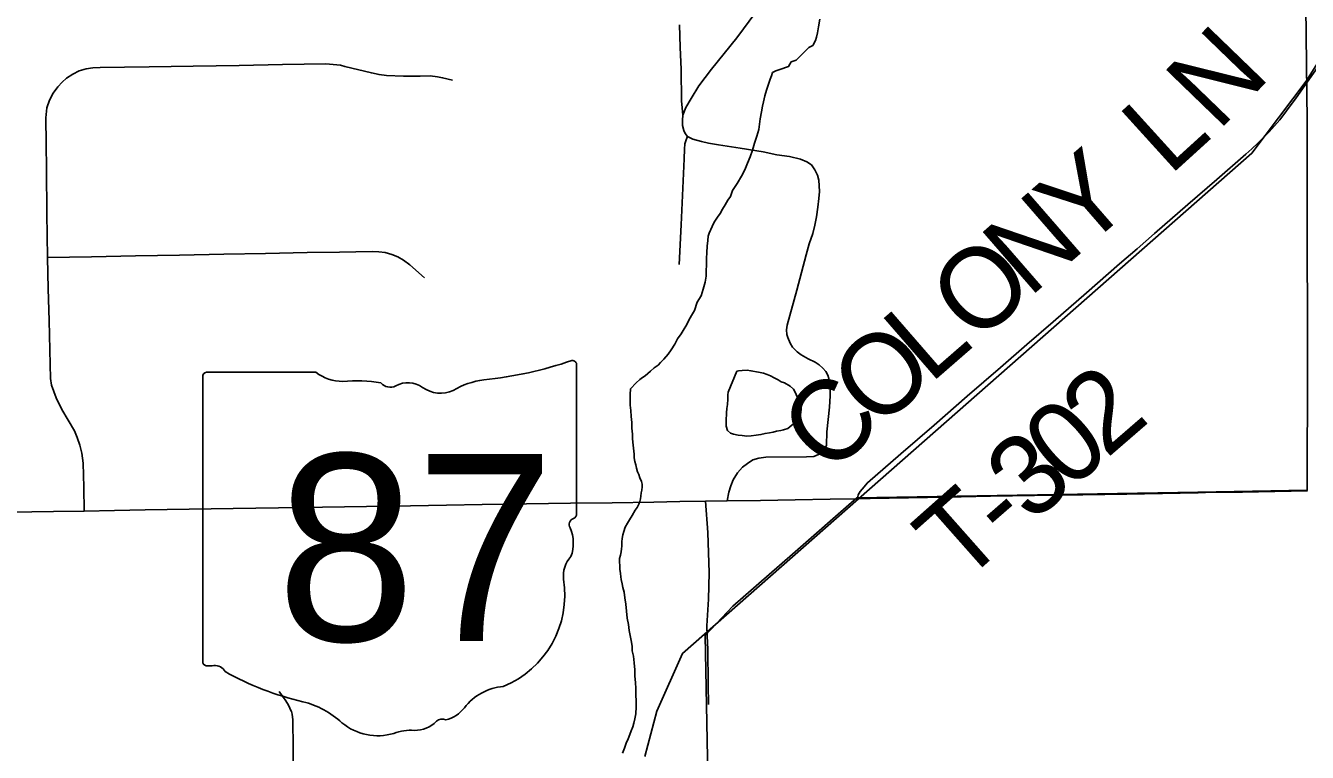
# Model space of a CAD drawing. Extents: x 103424 to 290657, y 38711 to 110967.
# Drawn here: x 214251.1467 to 214251.5988, y 40210.2955 to 40210.5516 of the extents above; entities that cross this region are included whole.
import ezdxf

# ---------------------------------------------------------------- set-up
doc = ezdxf.new("R2010")
doc.units = 0
for name, color, linetype in [('GM_X_Corporation', 7, 'Continuous'), ('GM_X_Minor_Lake', 7, 'Continuous'), ('GM_X_Minor_River', 7, 'Continuous'), ('GM_X_Rail_Line', 7, 'Continuous'), ('GM_X_State_Location', 7, 'Continuous'), ('GM_X_State_Route', 7, 'Continuous'), ('GM_X_State_Shield', 7, 'Continuous'), ('GM_X_Township_Road', 7, 'Continuous'), ('GM_X_Township_Road_Text', 7, 'Continuous')]:
    doc.layers.add(name, color=color, linetype=linetype)

msp = doc.modelspace()

# ---------------------------------------------------------------- linework, layer by layer
at = {"layer": 'GM_X_Corporation'}
msp.add_lwpolyline([(214251.38727102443, 40210.28745217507), (214251.3864043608, 40210.33671722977), (214251.39618455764, 40210.346993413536), (214251.40895009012, 40210.358233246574), (214251.41716996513, 40210.3653950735), (214251.4399061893, 40210.38520465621), (214251.560200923, 40210.38727513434), (214251.59872021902, 40210.38787667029), (214251.59869816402, 40210.39100369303), (214251.59881301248, 40210.42915541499), (214251.59876143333, 40210.49290862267), (214251.59874127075, 40210.517830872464), (214251.59722339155, 40210.6494266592), (214251.63745784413, 40210.65015222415)], dxfattribs=at)
at = {"layer": 'GM_X_Minor_Lake'}
for points in [[(214251.39755530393, 40210.429923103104), (214251.39448049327, 40210.42244583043), (214251.3943109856, 40210.42149223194), (214251.3943431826, 40210.4199723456), (214251.39419356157, 40210.41806988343), (214251.3940316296, 40210.4167356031), (214251.3938734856, 40210.415211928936), (214251.39389431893, 40210.41426211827), (214251.39372386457, 40210.41330851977), (214251.3937494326, 40210.41216931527), (214251.3937854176, 40210.410459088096), (214251.39419734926, 40210.40894867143), (214251.39535833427, 40210.408023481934), (214251.3963176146, 40210.40766458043), (214251.39803636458, 40210.407321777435), (214251.3993706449, 40210.407160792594), (214251.40108560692, 40210.40700833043), (214251.40260738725, 40210.40704052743), (214251.4043147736, 40210.4072678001), (214251.40602121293, 40210.40749507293), (214251.40753447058, 40210.4079079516), (214251.40905056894, 40210.408130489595), (214251.4103772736, 40210.408349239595), (214251.41151079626, 40210.4087545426), (214251.4130268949, 40210.408977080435), (214251.41397386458, 40210.40918730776), (214251.41548617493, 40210.40960018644), (214251.41829015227, 40210.4119410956), (214251.4192125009, 40210.41329147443), (214251.41994829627, 40210.41444772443), (214251.42011875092, 40210.41540132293), (214251.42028825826, 40210.41635492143), (214251.4200657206, 40210.41787007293), (214251.41966515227, 40210.41881136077), (214251.41925700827, 40210.42013333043), (214251.41866609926, 40210.42107083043), (214251.41826174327, 40210.422201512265), (214251.4174729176, 40210.423514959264), (214251.4163071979, 40210.4246295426), (214251.41438295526, 40210.42572708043), (214251.41323333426, 40210.4260821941), (214251.41207708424, 40210.426817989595), (214251.41072954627, 40210.4275490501), (214251.40938295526, 40210.42827916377), (214251.40823333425, 40210.42863427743), (214251.40689147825, 40210.4291749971), (214251.40517178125, 40210.4295187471), (214251.4024975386, 40210.430030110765), (214251.40116325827, 40210.4301910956), (214251.39945303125, 40210.43015416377), (214251.3981253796, 40210.42993541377), (214251.39755530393, 40210.429923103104)], [(214251.39755530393, 40210.429923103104), (214251.39448049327, 40210.42244583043), (214251.3943109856, 40210.42149223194), (214251.3943431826, 40210.4199723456), (214251.39419356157, 40210.41806988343), (214251.3940316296, 40210.4167356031), (214251.3938734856, 40210.415211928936), (214251.39389431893, 40210.41426211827), (214251.39372386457, 40210.41330851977), (214251.3937494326, 40210.41216931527), (214251.3937854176, 40210.410459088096), (214251.39419734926, 40210.40894867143), (214251.39535833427, 40210.408023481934), (214251.3963176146, 40210.40766458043), (214251.39803636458, 40210.407321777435), (214251.3993706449, 40210.407160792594), (214251.40108560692, 40210.40700833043), (214251.40260738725, 40210.40704052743), (214251.4043147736, 40210.4072678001), (214251.40602121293, 40210.40749507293), (214251.40753447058, 40210.4079079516), (214251.40905056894, 40210.408130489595), (214251.4103772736, 40210.408349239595), (214251.41151079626, 40210.4087545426), (214251.4130268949, 40210.408977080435), (214251.41397386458, 40210.40918730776)], [(214251.41397386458, 40210.40918730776), (214251.41548617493, 40210.40960018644), (214251.41829015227, 40210.4119410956), (214251.4192125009, 40210.41329147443), (214251.41994829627, 40210.41444772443), (214251.42011875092, 40210.41540132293), (214251.42028825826, 40210.41635492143), (214251.4200657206, 40210.41787007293), (214251.41966515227, 40210.41881136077), (214251.41925700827, 40210.42013333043), (214251.41866609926, 40210.42107083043), (214251.41826174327, 40210.422201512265), (214251.4174729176, 40210.423514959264), (214251.4163071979, 40210.4246295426), (214251.41438295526, 40210.42572708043), (214251.41323333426, 40210.4260821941), (214251.41207708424, 40210.426817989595), (214251.41072954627, 40210.4275490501), (214251.40938295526, 40210.42827916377), (214251.40823333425, 40210.42863427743), (214251.40689147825, 40210.4291749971), (214251.40517178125, 40210.4295187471), (214251.4024975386, 40210.430030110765), (214251.40116325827, 40210.4301910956), (214251.39945303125, 40210.43015416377), (214251.3981253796, 40210.42993541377), (214251.39755530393, 40210.429923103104)]]:
    msp.add_lwpolyline(points, dxfattribs=at)
at = {"layer": 'GM_X_Minor_River'}
for points in [[(214251.3600287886, 40210.4235982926), (214251.36207613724, 40210.425733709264), (214251.36338200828, 40210.42690226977), (214251.36431666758, 40210.42768257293), (214251.3652551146, 40210.42827253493), (214251.3671234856, 40210.4298331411), (214251.36843030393, 40210.4310017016), (214251.36974090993, 40210.43197992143), (214251.37067083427, 40210.432950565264), (214251.37178825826, 40210.4341143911), (214251.37327310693, 40210.43585681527), (214251.37438011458, 40210.43740132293), (214251.37567083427, 40210.4393293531), (214251.37658087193, 40210.44124886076), (214251.3778763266, 40210.4429874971), (214251.37861212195, 40210.4441428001), (214251.3798981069, 40210.446261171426), (214251.3806263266, 40210.44779715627), (214251.38154109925, 40210.44952821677), (214251.38264526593, 40210.45126117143), (214251.3835344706, 40210.45413143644), (214251.38500700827, 40210.45644393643), (214251.38571912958, 40210.4587393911), (214251.38642746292, 40210.461224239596), (214251.38676269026, 40210.463322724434), (214251.3867219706, 40210.4652213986), (214251.3868687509, 40210.4673142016), (214251.38681950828, 40210.46959355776), (214251.3869653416, 40210.47168730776), (214251.38710738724, 40210.4739704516), (214251.38725700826, 40210.47587291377), (214251.38741420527, 40210.477396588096), (214251.38777026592, 40210.47854526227), (214251.38886212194, 40210.4808492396), (214251.3895903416, 40210.48238522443), (214251.39069450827, 40210.48411912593), (214251.3916168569, 40210.48546950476), (214251.3925344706, 40210.48701022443), (214251.39345303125, 40210.488549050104), (214251.3943706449, 40210.490089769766), (214251.39529394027, 40210.4914392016), (214251.39600890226, 40210.49354526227), (214251.39766799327, 40210.4960509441), (214251.39913579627, 40210.498553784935), (214251.40041894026, 40210.5008615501), (214251.40132045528, 40210.5031607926), (214251.4022229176, 40210.505460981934), (214251.4031244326, 40210.50776117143), (214251.40383276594, 40210.51024696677), (214251.40454109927, 40210.512731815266), (214251.40525322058, 40210.51502821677), (214251.4055922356, 40210.51693541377), (214251.40574185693, 40210.51883882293), (214251.40625984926, 40210.521320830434), (214251.4065998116, 40210.52322802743), (214251.40694829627, 40210.5247554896), (214251.4074738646, 40210.52685681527), (214251.4079994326, 40210.5289581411), (214251.4087153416, 40210.531064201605), (214251.4092494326, 40210.532785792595), (214251.40979583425, 40210.53393825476), (214251.41015189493, 40210.53508598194), (214251.4112806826, 40210.535680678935), (214251.41241325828, 40210.53608503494), (214251.41373522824, 40210.53649317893), (214251.41467840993, 40210.5368946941), (214251.4158109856, 40210.5372990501), (214251.41672859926, 40210.53883882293), (214251.41842840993, 40210.539445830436), (214251.42289715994, 40210.54391363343), (214251.4244018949, 40210.5447062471), (214251.4253166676, 40210.54643636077), (214251.42567272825, 40210.5475840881), (214251.42602026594, 40210.5491124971), (214251.42635549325, 40210.551209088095), (214251.42686969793, 40210.5538804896)], [(214251.3572465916, 40210.29527726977), (214251.35797007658, 40210.2970026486), (214251.3585051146, 40210.2987242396), (214251.35923238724, 40210.300261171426), (214251.35977026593, 40210.30179242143), (214251.3603128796, 40210.303134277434), (214251.36085454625, 40210.30447613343), (214251.36120681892, 40210.3058142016), (214251.36155435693, 40210.30734166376), (214251.3618990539, 40210.30905946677), (214251.36203541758, 40210.311532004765), (214251.36199090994, 40210.313621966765), (214251.36194640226, 40210.315710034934), (214251.3618990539, 40210.317990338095), (214251.36185359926, 40210.3200793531), (214251.36161496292, 40210.32235397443), (214251.3615666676, 40210.324633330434), (214251.36132329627, 40210.3270982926), (214251.3610856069, 40210.32937386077), (214251.36066420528, 40210.33126401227), (214251.36063200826, 40210.332782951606), (214251.3604094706, 40210.334299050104), (214251.3595600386, 40210.33846098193), (214251.35932613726, 40210.34054620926), (214251.35889715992, 40210.3428170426), (214251.3586537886, 40210.34528200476), (214251.35841136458, 40210.34774601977), (214251.35798238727, 40210.3500178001), (214251.3577522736, 40210.351912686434), (214251.35733560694, 40210.3536134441), (214251.35711685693, 40210.3549392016), (214251.35670397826, 40210.35645056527), (214251.3566840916, 40210.35739942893), (214251.3564691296, 40210.358534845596), (214251.3562475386, 40210.3600509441), (214251.3562181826, 40210.361380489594), (214251.35619450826, 40210.3625196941), (214251.35616609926, 40210.3638492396), (214251.3565221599, 40210.36499696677), (214251.3566878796, 40210.36614090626), (214251.35685359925, 40210.3672838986), (214251.35702405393, 40210.3682384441), (214251.3569918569, 40210.369757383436), (214251.3571566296, 40210.37090132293), (214251.35731856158, 40210.3722356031), (214251.35767462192, 40210.37338238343), (214251.35821250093, 40210.37491458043), (214251.35894545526, 40210.37626117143), (214251.35968125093, 40210.37741647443), (214251.3605988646, 40210.3789571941), (214251.36169924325, 40210.380880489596), (214251.3624397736, 40210.3818473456), (214251.36298617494, 40210.38299886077), (214251.3633460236, 40210.3839571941), (214251.36351647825, 40210.3849107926), (214251.3636859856, 40210.38586439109), (214251.36385170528, 40210.387008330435), (214251.36402215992, 40210.38796192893), (214251.3641869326, 40210.38910586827), (214251.36416704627, 40210.39005567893), (214251.36395681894, 40210.39100075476), (214251.36335833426, 40210.392317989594), (214251.36295397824, 40210.39344961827), (214251.36255340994, 40210.394390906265), (214251.36214526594, 40210.39571192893), (214251.36193030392, 40210.3968473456), (214251.36152594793, 40210.39797897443), (214251.36130719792, 40210.399303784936), (214251.3612787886, 40210.400633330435), (214251.3608100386, 40210.404803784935), (214251.3607816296, 40210.406133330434), (214251.36074943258, 40210.40765226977), (214251.36051458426, 40210.4097374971), (214251.3604700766, 40210.41182651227), (214251.36023522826, 40210.4139117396), (214251.3601907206, 40210.416001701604), (214251.35996060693, 40210.41789658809), (214251.35992840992, 40210.41941552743), (214251.3599028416, 40210.42055567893), (214251.35987916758, 40210.42169488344), (214251.3600287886, 40210.4235982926)]]:
    msp.add_lwpolyline(points, dxfattribs=at)
at = {"layer": 'GM_X_Rail_Line'}
msp.add_lwpolyline([(214251.36508141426, 40210.294043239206), (214251.36937970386, 40210.31006786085), (214251.37836739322, 40210.33039355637), (214251.5792003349, 40210.50667353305), (214251.59834614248, 40210.532079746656), (214251.6182731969, 40210.5637397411)], dxfattribs=at)
at = {"layer": 'GM_X_State_Route'}
msp.add_line((214251.56031314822, 40210.387033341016), (214251.56281817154, 40210.387072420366), dxfattribs=at)
for points in [[(214251.44163978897, 40210.38495174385), (214251.44462649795, 40210.385013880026), (214251.45803565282, 40210.385262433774), (214251.47144793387, 40210.38551097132), (214251.48697907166, 40210.385759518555), (214251.5025102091, 40210.38600807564), (214251.51102919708, 40210.38614477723), (214251.51955128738, 40210.38628148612), (214251.53508243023, 40210.38656730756), (214251.54769622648, 40210.38680031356), (214251.56031314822, 40210.387033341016)], [(214251.56281817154, 40210.387072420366), (214251.57584428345, 40210.38727566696), (214251.58733341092, 40210.387455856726), (214251.59882256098, 40210.387632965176)], [(214251.1411866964, 40210.38016098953), (214251.15649724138, 40210.38037223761), (214251.16737432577, 40210.38046856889), (214251.1780867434, 40210.38071088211), (214251.18879605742, 40210.38095633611), (214251.2043271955, 40210.381189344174), (214251.2198583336, 40210.38142236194), (214251.2278771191, 40210.3815435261), (214251.23589280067, 40210.38166158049), (214251.2514239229, 40210.381922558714), (214251.26695506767, 40210.38218354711), (214251.28248621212, 40210.382444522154), (214251.29512488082, 40210.382658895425), (214251.3077635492, 40210.38287326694), (214251.32329778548, 40210.383090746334), (214251.33883204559, 40210.38330821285), (214251.3535771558, 40210.38351326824), (214251.3683222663, 40210.38371832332), (214251.37743153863, 40210.38387055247), (214251.38654393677, 40210.384022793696), (214251.39408115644, 40210.38412221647), (214251.4058840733, 40210.384271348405), (214251.4181530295, 40210.384507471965), (214251.4304219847, 40210.38474047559), (214251.4401464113, 40210.384920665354), (214251.44163978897, 40210.38495174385)]]:
    msp.add_lwpolyline(points, dxfattribs=at)
at = {"layer": 'GM_X_State_Shield'}
for p, q in [((214251.3410233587, 40210.3796076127), (214251.3410233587, 40210.431950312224)), ((214251.20919016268, 40210.427749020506), (214251.20919016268, 40210.327688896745)), ((214251.24909601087, 40210.429470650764), (214251.21048780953, 40210.429470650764)), ((214251.3410105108, 40210.37962046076), (214251.3410233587, 40210.3796076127))]:
    msp.add_line(p, q, dxfattribs=at)
for centre, radius, start, end in [((214251.2940623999, 40210.565886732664), 0.1398078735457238, 275.8444694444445, 288.9064527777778), ((214251.33956110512, 40210.43216739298), 0.0014676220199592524, 351.8620861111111, 97.738), ((214251.21070028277, 40210.42796208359), 0.001527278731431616, 98.1301027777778, 188.13010277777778), ((214251.25829052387, 40210.441086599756), 0.014813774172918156, 231.61950555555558, 271.11188333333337), ((214251.26320218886, 40210.37329576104), 0.053181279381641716, 80.48669166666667, 94.98826944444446), ((214251.27527557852, 40210.42848080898), 0.00427366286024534, 219.79206111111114, 297.1023694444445), ((214251.28154940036, 40210.416915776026), 0.008885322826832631, 54.466683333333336, 119.14113055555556), ((214251.29301781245, 40210.43277817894), 0.010688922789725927, 233.85620555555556, 294.82819166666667), ((214251.31189527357, 40210.39890926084), 0.028127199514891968, 97.34618055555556, 120.7688527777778), ((214251.3406843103, 40210.375765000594), 0.002271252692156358, 107.94398333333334, 210.33696666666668), ((214251.33945759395, 40210.37940537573), 0.001570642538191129, 289.6038111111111, 7.734130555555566), ((214251.32623478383, 40210.369148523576), 0.013634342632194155, 340.0329638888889, 23.649566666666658), ((214251.34628165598, 40210.35770282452), 0.009919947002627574, 136.80649722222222, 186.92959444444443), ((214251.3018942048, 40210.35104414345), 0.03496914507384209, 292.3088861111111, 8.985838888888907), ((214251.2107140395, 40210.327469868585), 0.0015408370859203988, 171.9583861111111, 258.30661388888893), ((214251.2109476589, 40210.337706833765), 0.011758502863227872, 267.33899444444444, 280.6038555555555), ((214251.21335340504, 40210.3219161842), 0.00423985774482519, 29.748380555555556, 93.27174722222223), ((214251.26688343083, 40210.411816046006), 0.10096071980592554, 240.41292222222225, 257.1985), ((214251.3166388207, 40210.29959723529), 0.01915169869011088, 94.40312222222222, 142.57675), ((214251.23678346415, 40210.28273654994), 0.031588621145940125, 47.184155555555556, 75.83597222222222), ((214251.29237363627, 40210.31799108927), 0.011297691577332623, 282.8731916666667, 323.27711111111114), ((214251.27094841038, 40210.32141972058), 0.02004484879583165, 230.70037222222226, 286.29183611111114), ((214251.28399469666, 40210.31392651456), 0.010679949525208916, 268.7770194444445, 315.54927222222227), ((214251.29365578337, 40210.304235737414), 0.0030069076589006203, 65.75173055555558, 132.64842222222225), ((214251.28253041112, 40210.2868249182), 0.016470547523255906, 85.69512222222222, 111.20994722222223)]:
    msp.add_arc(centre, radius, start, end, dxfattribs=at)
at = {"layer": 'GM_X_Township_Road'}
for points in [[(214251.37850652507, 40210.52014941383), (214251.37957527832, 40210.52276228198), (214251.38141762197, 40210.52597164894), (214251.38413922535, 40210.530426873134), (214251.38858202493, 40210.53629571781), (214251.39751732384, 40210.547368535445), (214251.40424675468, 40210.55644362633), (214251.4083074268, 40210.56398396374), (214251.41300187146, 40210.5736369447), (214251.41684814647, 40210.58179862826), (214251.4179075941, 40210.58407286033), (214251.4185196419, 40210.58654590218), (214251.41879304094, 40210.588823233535), (214251.41892041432, 40210.60435747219), (214251.41902293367, 40210.61680352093), (214251.4191223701, 40210.62924643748), (214251.41888623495, 40210.630538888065), (214251.418199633, 40210.63191833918), (214251.416801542, 40210.63309892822), (214251.41557124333, 40210.633518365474), (214251.40278034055, 40210.6333661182), (214251.4001736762, 40210.63329156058), (214251.3983965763, 40210.633238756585)], [(214251.3771488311, 40210.46748209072), (214251.3778509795, 40210.481388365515), (214251.37859661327, 40210.49690396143), (214251.37897565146, 40210.50476119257), (214251.37906263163, 40210.50815698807), (214251.37923041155, 40210.5100428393), (214251.37961876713, 40210.51136945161), (214251.3801344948, 40210.51256870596), (214251.37927700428, 40210.51364057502), (214251.37884826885, 40210.51466894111), (214251.37841952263, 40210.51642430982), (214251.37833562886, 40210.518307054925), (214251.37850652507, 40210.52014941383), (214251.3782051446, 40210.5226317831), (214251.37803428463, 40210.52520114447), (214251.3778789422, 40210.5361559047), (214251.37760862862, 40210.544062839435), (214251.37734144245, 40210.55196977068)], [(214251.59873555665, 40210.53174418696), (214251.60539043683, 40210.541232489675)], [(214251.16737432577, 40210.38046856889), (214251.1671848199, 40210.38894093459), (214251.16699839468, 40210.39741642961), (214251.16647956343, 40210.401004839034), (214251.16578983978, 40210.40381341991), (214251.16483914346, 40210.40645113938), (214251.16388532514, 40210.40878750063), (214251.15947670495, 40210.41630918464), (214251.1574448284, 40210.42050341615), (214251.1565811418, 40210.42274968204), (214251.15584481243, 40210.42491203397), (214251.1554999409, 40210.427248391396), (214251.15532597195, 40210.43221934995), (214251.15495314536, 40210.4477504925), (214251.15468595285, 40210.45883572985), (214251.15441876, 40210.469917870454), (214251.1542137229, 40210.48545211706), (214251.15400866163, 40210.50098637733), (214251.15389058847, 40210.51007390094), (214251.1537694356, 40210.51916143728), (214251.15420129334, 40210.52266285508), (214251.15514265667, 40210.52541864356), (214251.1563636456, 40210.52789479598), (214251.15800717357, 40210.530100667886), (214251.15952020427, 40210.531787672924), (214251.16112023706, 40210.53312671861), (214251.16328260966, 40210.5345527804), (214251.16552884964, 40210.535677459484), (214251.16799258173, 40210.53641378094), (214251.17037243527, 40210.5368021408), (214251.17292316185, 40210.53684563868), (214251.18157262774, 40210.53699785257), (214251.1902189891, 40210.537146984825), (214251.20575014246, 40210.53738001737), (214251.21390251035, 40210.537501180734), (214251.2220579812, 40210.5376223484), (214251.2373281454, 40210.537901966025), (214251.25260143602, 40210.53818468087), (214251.25778986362, 40210.53766583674), (214251.25926972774, 40210.53730022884)], [(214251.25926972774, 40210.53730022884), (214251.26864209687, 40210.53498461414), (214251.27136681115, 40210.53438190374), (214251.27396102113, 40210.53403391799), (214251.28000073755, 40210.53381954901), (214251.2857950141, 40210.53389101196), (214251.28936166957, 40210.533946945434), (214251.29192794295, 40210.53363003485), (214251.29375476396, 40210.53331003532), (214251.29725929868, 40210.532418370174)], [(214251.4401464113, 40210.384920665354), (214251.44037321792, 40210.38625662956), (214251.44099770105, 40210.38740616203), (214251.44173091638, 40210.38824811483), (214251.4436105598, 40210.39051300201), (214251.45535132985, 40210.40068793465), (214251.4670921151, 40210.41086286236), (214251.47883291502, 40210.42103780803), (214251.49057058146, 40210.43121272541), (214251.49984453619, 40210.43925015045), (214251.5091184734, 40210.44728447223), (214251.52084372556, 40210.45747493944), (214251.53256896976, 40210.46766540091), (214251.53872675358, 40210.473015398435), (214251.54488143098, 40210.478368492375), (214251.55660357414, 40210.488562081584), (214251.56685928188, 40210.4974818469), (214251.577114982, 40210.50640160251), (214251.57922454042, 40210.508281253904), (214251.58130923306, 40210.51021059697), (214251.58332247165, 40210.51219588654), (214251.58529222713, 40210.51422466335), (214251.58721224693, 40210.51629692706), (214251.589082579, 40210.51842199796), (214251.59145309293, 40210.521634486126), (214251.59480849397, 40210.5261798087), (214251.59873555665, 40210.53174418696)], [(214251.39408115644, 40210.38412221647), (214251.39469631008, 40210.3872321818), (214251.3953767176, 40210.389428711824), (214251.39629323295, 40210.3915475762), (214251.39781248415, 40210.39402374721), (214251.39957094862, 40210.39598106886), (214251.40132631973, 40210.39730146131), (214251.40320595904, 40210.39857839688), (214251.4052844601, 40210.399255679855), (214251.407720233, 40210.39955392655), (214251.42209250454, 40210.39965025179), (214251.4247209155, 40210.39984599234), (214251.426311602, 40210.40053258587), (214251.42772522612, 40210.40141804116), (214251.42862622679, 40210.4023594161), (214251.42911708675, 40210.40381031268), (214251.4293407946, 40210.40848302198), (214251.4302541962, 40210.417191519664), (214251.43051208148, 40210.42113721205), (214251.4304312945, 40210.424138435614), (214251.43029460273, 40210.42586584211), (214251.42999943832, 40210.427257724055), (214251.4296266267, 40210.42849424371), (214251.42898038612, 40210.42971213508), (214251.42792096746, 40210.430889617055), (214251.4266254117, 40210.4321044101), (214251.42517449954, 40210.43304578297), (214251.42266106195, 40210.43426366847), (214251.42022840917, 40210.435677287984), (214251.41883652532, 40210.43673672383), (214251.4172085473, 40210.43828703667), (214251.4164038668, 40210.43977831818), (214251.41554017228, 40210.44167970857), (214251.41513939, 40210.442754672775), (214251.4150679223, 40210.444388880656), (214251.41526054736, 40210.44602930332), (214251.41871226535, 40210.458369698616), (214251.421965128, 40210.47081265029), (214251.4230214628, 40210.47473660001), (214251.42431700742, 40210.4783840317), (214251.42507197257, 40210.481357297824), (214251.42560636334, 40210.48423734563), (214251.42613451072, 40210.48766730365), (214251.4265166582, 40210.49070579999), (214251.42673104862, 40210.49314778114), (214251.4264296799, 40210.49721464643), (214251.4260289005, 40210.498901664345), (214251.425081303, 40210.5007999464), (214251.42386651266, 40210.5025428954), (214251.4221794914, 40210.5036489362), (214251.42001712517, 40210.504546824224), (214251.41606212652, 40210.50554721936), (214251.41168456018, 40210.50612819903), (214251.40677883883, 40210.507128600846), (214251.39872278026, 40210.50843348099), (214251.3910581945, 40210.50963272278), (214251.38759093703, 40210.510188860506), (214251.38504954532, 40210.51076984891), (214251.38202347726, 40210.51160247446), (214251.3801344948, 40210.51256870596)], [(214251.15441876, 40210.469917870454), (214251.16994990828, 40210.4702161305), (214251.18548105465, 40210.470511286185), (214251.20101217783, 40210.47080954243), (214251.2165433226, 40210.47110469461), (214251.23125427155, 40210.471384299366), (214251.24596519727, 40210.47166701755), (214251.25742946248, 40210.4718472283), (214251.2688968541, 40210.47202742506), (214251.27124251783, 40210.471980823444), (214251.27356335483, 40210.471642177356), (214251.27581271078, 40210.471023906), (214251.2779688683, 40210.47013535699), (214251.28000383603, 40210.46898580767), (214251.2822097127, 40210.46735470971), (214251.28743542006, 40210.462790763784)], [(214251.38710258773, 40210.336508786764), (214251.3869789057, 40210.34014475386), (214251.38754745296, 40210.349487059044), (214251.38783016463, 40210.35879206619), (214251.38726162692, 40210.37299970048), (214251.38654393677, 40210.384022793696)], [(214251.38758161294, 40210.31240680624), (214251.3874387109, 40210.31936924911), (214251.3872616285, 40210.331833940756), (214251.38710258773, 40210.336508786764)], [(214251.24120239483, 40210.2873438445), (214251.24104704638, 40210.29714283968), (214251.24089172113, 40210.3069418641), (214251.24074258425, 40210.30899237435), (214251.24048161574, 40210.30989958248), (214251.2401709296, 40210.3105488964), (214251.23965208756, 40210.31163940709), (214251.23905556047, 40210.31275475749), (214251.238226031, 40210.31405342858), (214251.2375549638, 40210.31500102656), (214251.23703611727, 40210.31572492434), (214251.2366446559, 40210.31626861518), (214251.23615064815, 40210.316958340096)]]:
    msp.add_lwpolyline(points, dxfattribs=at)

# ---------------------------------------------------------------- texts
at = {"layer": 'GM_X_State_Location'}
for s, p in [('s', (214251.27362209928, 40210.37106685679)), ('r', (214251.2736172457, 40210.37106685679))]:
    msp.add_text(s, height=9.46969696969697e-05, dxfattribs=at).set_placement(p)
msp.add_text('87', height=9.46969696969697e-05, rotation=1e-05, dxfattribs=at).set_placement((214251.24977529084, 40210.364176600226))
at = {"layer": 'GM_X_State_Shield'}
msp.add_text('87', height=0.06591810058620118, dxfattribs=at).set_placement((214251.23517540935, 40210.33474484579))
at = {"layer": 'GM_X_Township_Road_Text'}
for s, height, rotation, p in [('N', 0.02840909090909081, 45.997944, (214251.56724634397, 40210.51408855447)), ('L', 0.02840909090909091, 42.23217, (214251.5500739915, 40210.49841154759)), ('Y', 0.028409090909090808, 41.001926, (214251.51941843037, 40210.47184321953)), ('N', 0.028409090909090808, 41.001926, (214251.5005516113, 40210.455441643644)), ('O', 0.028409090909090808, 41.001926, (214251.48168479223, 40210.43904006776)), ('L', 0.02840909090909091, 40.99966, (214251.46564538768, 40210.425097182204)), ('O', 0.02840909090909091, 41.071468, (214251.44680474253, 40210.40867794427)), ('C', 0.028409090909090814, 45.358779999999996, (214251.43081900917, 40210.39246081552)), ('2', 0.028409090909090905, 40.853030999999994, (214251.52786275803, 40210.39880773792)), ('0', 0.02840909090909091, 40.860371, (214251.51462810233, 40210.38735953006)), ('3', 0.02840909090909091, 40.897076, (214251.5014043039, 40210.37590589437)), ('T', 0.02840909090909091, 41.528191, (214251.47675211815, 40210.35421825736)), ('-', 0.02840909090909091, 40.994995, (214251.4926084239, 40210.368261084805))]:
    msp.add_text(s, height=height, rotation=rotation, dxfattribs=at).set_placement(p)

doc.saveas('drawing.dxf')
